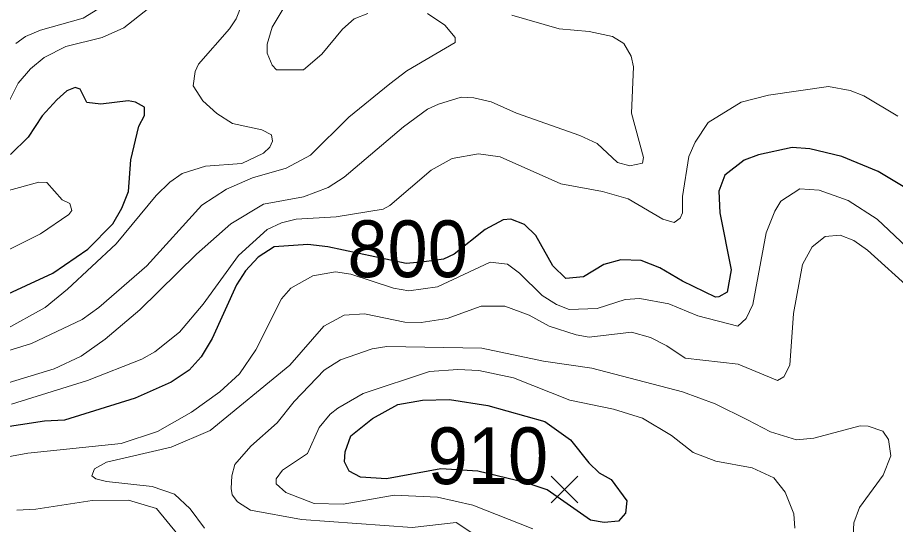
# Model space of a CAD drawing. Extents: x 294.2 to 320.3, y 7482.7 to 7510.7.
# Drawn here: x 310.402 to 311.639, y 7488.937 to 7489.651 of the extents above; entities that cross this region are included whole.
import ezdxf
from ezdxf.enums import TextEntityAlignment as Align

# ---------------------------------------------------------------- set-up
doc = ezdxf.new("R2010")
doc.units = 0
doc.header["$LTSCALE"] = 0.032
for name, color, linetype, lineweight in [('1', 7, 'Continuous', 25), ('2', 7, 'Continuous', 13), ('21', 7, 'Continuous', 25)]:
    doc.layers.add(name, color=color, linetype=linetype, lineweight=lineweight)
doc.layers.add('61', color=7, linetype='Continuous')

msp = doc.modelspace()

# ---------------------------------------------------------------- linework, layer by layer
at = {"layer": '1'}
for points in [[(310.5733, 7489.4981), (310.5811, 7489.5131), (310.5811, 7489.5249), (310.5685, 7489.5319), (310.5583, 7489.5335), (310.5198, 7489.5288), (310.5001, 7489.5312), (310.4905, 7489.5502), (310.4835, 7489.5526), (310.4717, 7489.5478), (310.4575, 7489.5353), (310.4371, 7489.5125), (310.4174, 7489.4826), (310.3925, 7489.4582)], [(310.4519, 7489.2911), (310.5015, 7489.3249), (310.5367, 7489.3603), (310.5493, 7489.3823), (310.5587, 7489.4059), (310.5619, 7489.4507), (310.5733, 7489.4981)], [(311.7001, 7489.3823), (311.6145, 7489.434), (311.5634, 7489.4551), (311.5181, 7489.4659), (311.4932, 7489.4679), (311.446, 7489.4576), (311.4255, 7489.45), (311.3987, 7489.4289), (311.3898, 7489.4066), (311.3916, 7489.3759), (311.4076, 7489.2955), (311.4019, 7489.2642), (311.3898, 7489.2578), (311.3853, 7489.2572), (311.3387, 7489.2795), (311.3068, 7489.2986), (311.2806, 7489.3088), (311.2519, 7489.3095), (311.2282, 7489.3031), (311.1995, 7489.2858), (311.1746, 7489.2833), (311.156, 7489.3012), (311.1324, 7489.344), (311.1165, 7489.3593), (311.0973, 7489.367), (311.0865, 7489.3663), (311.061, 7489.3525), (311.0171, 7489.3176), (311.0023, 7489.3106), (310.9752, 7489.3067), (310.9496, 7489.3044), (310.8394, 7489.328), (310.8111, 7489.3313), (310.7638, 7489.3282), (310.7413, 7489.3135), (310.7235, 7489.2941)], [(310.3329, 7489.2361), (310.4519, 7489.2911)], [(310.7235, 7489.2941), (310.7106, 7489.2747), (310.6764, 7489.1987), (310.6609, 7489.1731), (310.6439, 7489.1545), (310.6186, 7489.1374), (310.5681, 7489.1149)], [(310.5681, 7489.1149), (310.4684, 7489.0839), (310.4405, 7489.0824), (310.3446, 7489.0677)]]:
    msp.add_lwpolyline(points, dxfattribs=at)
msp.add_lwpolyline([(310.9022, 7489.086), (310.9377, 7489.1058), (310.9726, 7489.1121), (311.0106, 7489.1128), (311.0648, 7489.1043), (311.1448, 7489.0818), (311.1812, 7489.0562), (311.2068, 7489.0236), (311.2216, 7489.0096), (311.2386, 7489.0003), (311.2604, 7488.9701), (311.2588, 7488.953), (311.2487, 7488.9414), (311.2285, 7488.9398), (311.2092, 7488.9429), (311.1482, 7488.9856), (311.1187, 7488.9957), (311.0504, 7489.012), (310.9987, 7489.0151), (310.9219, 7489.0011), (310.8855, 7489.0035), (310.8692, 7489.012), (310.863, 7489.0252), (310.8637, 7489.0391), (310.8715, 7489.0616)], close=True, dxfattribs=at)
at = {"layer": '2'}
for points in [[(310.6159, 7489.6875), (310.5521, 7489.6364), (310.5214, 7489.623), (310.4704, 7489.6102), (310.4397, 7489.5949), (310.4205, 7489.5789), (310.4033, 7489.5585), (310.3822, 7489.5164)], [(310.8956, 7489.6568), (310.8764, 7489.6492), (310.8598, 7489.6345), (310.8311, 7489.5994), (310.8049, 7489.5776), (310.7672, 7489.5776), (310.7609, 7489.584), (310.7538, 7489.6007), (310.7538, 7489.6134), (310.7609, 7489.6377), (310.789, 7489.6849)], [(310.3835, 7489.2105), (310.441, 7489.2425), (310.4729, 7489.2686), (310.5412, 7489.3325), (310.5974, 7489.4002), (310.6166, 7489.4193), (310.6344, 7489.4315), (310.667, 7489.4417), (310.7181, 7489.4455), (310.7487, 7489.4602), (310.7577, 7489.4685), (310.7615, 7489.4768), (310.7602, 7489.4857), (310.7462, 7489.4928), (310.7053, 7489.5017), (310.6829, 7489.5157), (310.6632, 7489.5336), (310.6498, 7489.5547), (310.6523, 7489.5751), (310.6574, 7489.5853), (310.7008, 7489.6351), (310.7104, 7489.6492), (310.7181, 7489.6696)], [(310.5278, 7489.6702), (310.4946, 7489.6504), (310.4346, 7489.6332), (310.4135, 7489.6243), (310.4001, 7489.6147)], [(310.3746, 7489.1773), (310.4218, 7489.192), (310.4934, 7489.2259), (310.5169, 7489.2425), (310.5846, 7489.3012), (310.6619, 7489.3868), (310.6964, 7489.4091), (310.7334, 7489.4251), (310.7807, 7489.4391), (310.8151, 7489.457), (310.8688, 7489.5106), (310.9268, 7489.5579), (310.9505, 7489.5758), (311.0188, 7489.616), (311.0188, 7489.623), (311.0041, 7489.6402), (310.9799, 7489.6568)], [(311.0986, 7489.6543), (311.165, 7489.6351), (311.2072, 7489.6313), (311.2404, 7489.6243), (311.2563, 7489.6147), (311.2665, 7489.5968), (311.2697, 7489.5815), (311.2671, 7489.5164)], [(311.6419, 7489.5119), (311.5941, 7489.5406), (311.5749, 7489.5483), (311.5443, 7489.554), (311.46, 7489.5419), (311.4217, 7489.5317), (311.3751, 7489.503), (311.3565, 7489.4755), (311.3476, 7489.4551), (311.3387, 7489.3989), (311.3387, 7489.3759), (311.3355, 7489.3683), (311.3272, 7489.3625), (311.3112, 7489.3669), (311.2621, 7489.3957), (311.2263, 7489.4059), (311.1676, 7489.4167), (311.082, 7489.455), (311.0514, 7489.4589), (311.0144, 7489.4525), (310.985, 7489.4359), (310.9268, 7489.3861), (310.9173, 7489.381), (310.8509, 7489.3702), (310.7947, 7489.3669), (310.7743, 7489.3618), (310.7539, 7489.3523), (310.7136, 7489.3159), (310.6638, 7489.2475), (310.6306, 7489.208), (310.5955, 7489.1799), (310.5776, 7489.1697), (310.501, 7489.1396), (310.3938, 7489.1064)], [(311.1944, 7489.4851), (311.105, 7489.5163), (311.0693, 7489.5323), (311.045, 7489.538), (311.0271, 7489.5387), (310.9952, 7489.5291), (310.9799, 7489.5221), (310.946, 7489.4972), (310.8624, 7489.4264), (310.84, 7489.4116), (310.8049, 7489.3983), (310.7487, 7489.388), (310.7028, 7489.3606), (310.6542, 7489.3178), (310.5744, 7489.2392), (310.5259, 7489.1978), (310.4921, 7489.1741), (310.4538, 7489.1562), (310.3784, 7489.1333)], [(311.2671, 7489.5164), (311.2837, 7489.4538), (311.2825, 7489.4461), (311.2646, 7489.4423), (311.2474, 7489.4468), (311.2187, 7489.4736), (311.1944, 7489.4851)], [(310.3669, 7489.4014), (310.4321, 7489.4193), (310.4436, 7489.4187), (310.4652, 7489.3944), (310.4761, 7489.3893), (310.4787, 7489.3791), (310.4748, 7489.3734)], [(310.2954, 7489.0152), (310.4167, 7489.0375), (310.5483, 7489.0509), (310.5993, 7489.0681), (310.6472, 7489.095), (310.6874, 7489.1237), (310.7149, 7489.1492), (310.7379, 7489.1831), (310.7743, 7489.2546), (310.787, 7489.2699), (310.8183, 7489.2872), (310.8502, 7489.2929), (310.8719, 7489.2896), (310.9318, 7489.2697), (310.9534, 7489.2659), (310.9939, 7489.2718), (311.068, 7489.3063), (311.0922, 7489.3038), (311.1094, 7489.291), (311.1414, 7489.2597), (311.1612, 7489.2469), (311.1791, 7489.2399), (311.2187, 7489.2412), (311.2583, 7489.254), (311.2787, 7489.2552), (311.3195, 7489.2476), (311.3604, 7489.231), (311.4166, 7489.2163), (311.4287, 7489.2271), (311.4377, 7489.2469), (311.4568, 7489.3478), (311.4689, 7489.3785), (311.4772, 7489.3925), (311.504, 7489.4098), (311.5315, 7489.4078), (311.5724, 7489.3932), (311.6132, 7489.367), (311.6541, 7489.328)], [(310.4748, 7489.3734), (310.4346, 7489.3465), (310.3733, 7489.3159)], [(311.663, 7489.2661), (311.5992, 7489.3235), (311.58, 7489.337), (311.5609, 7489.3446), (311.5398, 7489.3427), (311.5213, 7489.328), (311.5079, 7489.3031), (311.4951, 7489.2342), (311.49, 7489.1614), (311.4817, 7489.1448), (311.4728, 7489.1397), (311.4172, 7489.1626), (311.3425, 7489.171), (311.317, 7489.1888), (311.294, 7489.2003), (311.2672, 7489.208), (311.2072, 7489.2009), (311.1893, 7489.2042), (311.151, 7489.2163), (311.1229, 7489.2316), (311.0884, 7489.2444), (311.0552, 7489.2444), (311.0073, 7489.2271), (310.9709, 7489.2214), (310.948, 7489.222), (310.891, 7489.2338), (310.8624, 7489.2316), (310.8337, 7489.2163), (310.7859, 7489.1614), (310.6734, 7489.0694), (310.6185, 7489.0458), (310.5278, 7489.0247), (310.5106, 7489.0152), (310.5068, 7489.0056), (310.5125, 7489.0011), (310.5278, 7488.9973), (310.5917, 7488.9903), (310.6236, 7488.9794), (310.6453, 7488.959), (310.6657, 7488.9315)], [(311.5781, 7488.9047), (311.58, 7488.9392), (311.5883, 7488.9609), (311.6215, 7489.0062), (311.6324, 7489.0337), (311.6292, 7489.0567), (311.6209, 7489.0682), (311.6005, 7489.0752), (311.589, 7489.0758), (311.5239, 7489.0586), (311.4996, 7489.056), (311.4626, 7489.0675), (311.4303, 7489.0841), (311.3847, 7489.1071), (311.3387, 7489.1237), (311.211, 7489.1569), (311.1433, 7489.1671), (311.0561, 7489.1854), (310.9224, 7489.1876), (310.902, 7489.1843), (310.8573, 7489.169), (310.8343, 7489.1543), (310.7921, 7489.1103), (310.7679, 7489.0803), (310.7309, 7489.0471), (310.7085, 7489.0216), (310.704, 7489.0056), (310.7034, 7488.9877), (310.7047, 7488.9788), (310.7123, 7488.9686), (310.7302, 7488.957), (310.8024, 7488.9437), (310.9582, 7488.9328), (311.0201, 7488.9398), (311.0743, 7488.9041)], [(311.128, 7488.9309), (311.0437, 7488.9641), (310.9939, 7488.9756), (310.9326, 7488.9781), (310.8611, 7488.9654), (310.8203, 7488.9666), (310.78, 7488.982), (310.7666, 7488.9941), (310.7666, 7489.0011), (310.7756, 7489.0133), (310.8107, 7489.0369), (310.8273, 7489.0733), (310.8426, 7489.0924), (310.8535, 7489.1007), (310.8892, 7489.1212), (310.9824, 7489.1524), (311.0224, 7489.1552), (311.0519, 7489.1536), (311.1008, 7489.1434), (311.1804, 7489.1122), (311.2417, 7489.0995), (311.2825, 7489.0867), (311.3234, 7489.0624), (311.354, 7489.0382), (311.3859, 7489.026), (311.437, 7489.0165), (311.4677, 7489.0024), (311.4836, 7488.9826), (311.4957, 7488.952), (311.497, 7488.9315)], [(310.628, 7488.9226), (310.598, 7488.9596), (310.5585, 7488.9711), (310.5074, 7488.9705), (310.4282, 7488.9583), (310.4014, 7488.957)]]:
    msp.add_lwpolyline(points, dxfattribs=at)
at = {"layer": '21'}
for p, q in [((311.1541, 7489.005), (311.1916, 7488.9675)), ((311.1916, 7489.005), (311.1541, 7488.9675))]:
    msp.add_line(p, q, dxfattribs=at)

# ---------------------------------------------------------------- texts
at = {"layer": '61', "width": 0.95}
for s, p in [('800', (310.9517, 7489.2853)), ('910', (311.0648, 7488.9937))]:
    msp.add_text(s, height=0.08, dxfattribs=at).set_placement(p, align=Align.CENTER)

doc.saveas('drawing.dxf')
